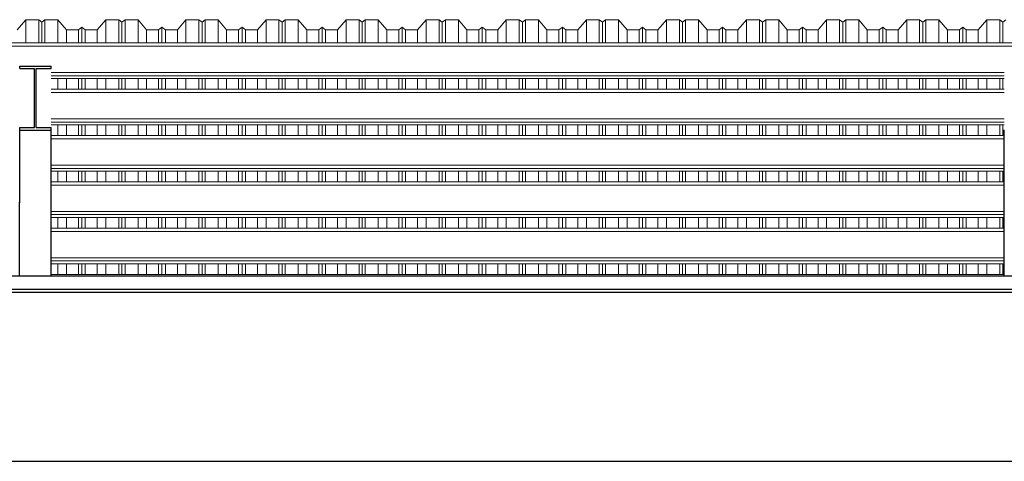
# Model space of a CAD drawing. Header units: millimetres. Extents: x -115474967 to 444143, y -74377 to 241828222.
# Tile 407 of 590: x 52538 to 56288, y -13017 to -11336. Entities that reach past the tile are written whole.
import ezdxf

# ---------------------------------------------------------------- set-up
doc = ezdxf.new("R2010")
doc.units = ezdxf.units.MM
doc.header["$MEASUREMENT"] = 0
doc.linetypes.add('Dashed', pattern=[280, 140, -140])
doc.layers.add('0-ELEV.35', color=2, linetype='Continuous')
doc.layers.add('CEIL-PLAN', color=7, linetype='Continuous')
doc.layers.add('0_Pen_No__2', color=7, linetype='Continuous', lineweight=20)
doc.layers.add('2 Roof Lines', color=8, linetype='Dashed', lineweight=15)

msp = doc.modelspace()

# ---------------------------------------------------------------- linework, layer by layer
at = {"layer": '0-ELEV.35'}
for points in [[(49110.36921, -12362.52542), (65364.90728, -12362.39968)], [(65364.90737, -12374.89968), (49110.36921, -12375.02542)], [(49082.77943, -13017.30121), (65392.71427, -13017.42738)]]:
    msp.add_lwpolyline(points, dxfattribs=at)
at = {"layer": '0_Pen_No__2', "color": 1, "linetype": 'Continuous', "lineweight": 25}
for p, q in [((52538.00836, -11512.43249), (52658.00851, -11512.42833)), ((52538.00836, -11522.38341), (52538.00836, -11512.43249)), ((52658.00851, -11522.37926), (52658.00851, -11512.42833)), ((52538.00836, -11522.38341), (52594.90867, -11522.38163)), ((52594.90867, -11746.18163), (52594.90867, -11522.38163)), ((52601.1082, -11522.38163), (52658.00851, -11522.37926)), ((52601.1082, -11746.18163), (52601.1082, -11522.38163)), ((52537.37051, -12312.32824), (52538.00836, -11746.18341)), ((52537.38172, -12312.32824), (52538.00836, -11756.13493)), ((52538.00836, -11746.18341), (52594.90867, -11746.18163)), ((52538.00836, -11756.13493), (52538.00836, -11746.18341)), ((52538.00836, -11756.13493), (52658.00851, -11756.13078)), ((52601.1082, -11746.18163), (52658.00851, -11746.17926)), ((52657.38186, -12312.32824), (52658.00851, -11756.13078)), ((52658.00851, -11756.13078), (52658.00851, -11746.17926)), ((56287.38108, -12312.32824), (56288.00854, -11755.47885))]:
    msp.add_line(p, q, dxfattribs=at)
at = {"layer": '2 Roof Lines', "linetype": 'ByBlock', "lineweight": 0, "ltscale": 50}
for p, q in [((52561.13485, -11336.10388), (52528.63462, -11374.69033)), ((52561.13485, -11424.29903), (52561.13485, -11336.10388)), ((52610.38466, -11336.10388), (52561.13485, -11336.10388)), ((52610.38466, -11424.29903), (52610.38466, -11336.10388)), ((52622.38449, -11345.24271), (52610.38466, -11336.10388)), ((52634.38492, -11336.10388), (52622.38449, -11345.24271)), ((52622.38449, -11424.29903), (52622.38449, -11345.24271)), ((52634.38492, -11424.29903), (52634.38492, -11336.10388)), ((52683.63473, -11336.10388), (52634.38492, -11336.10388)), ((52683.63473, -11424.29903), (52683.63473, -11336.10388)), ((52716.13496, -11374.69033), (52683.63473, -11336.10388)), ((52866.1344, -11336.10388), (52833.63476, -11374.69033)), ((52866.1344, -11424.29903), (52866.1344, -11336.10388)), ((52915.3848, -11336.10388), (52866.1344, -11336.10388)), ((52915.3848, -11424.29903), (52915.3848, -11336.10388)), ((52927.38464, -11345.24271), (52915.3848, -11336.10388)), ((52939.38447, -11336.10388), (52927.38464, -11345.24271)), ((52927.38464, -11424.29903), (52927.38464, -11345.24271)), ((52939.38447, -11424.29903), (52939.38447, -11336.10388)), ((52988.63488, -11336.10388), (52939.38447, -11336.10388)), ((52988.63488, -11424.29903), (52988.63488, -11336.10388)), ((53021.13451, -11374.69033), (52988.63488, -11336.10388)), ((53171.13454, -11336.10388), (53138.63491, -11374.69033)), ((53171.13454, -11424.29903), (53171.13454, -11336.10388)), ((53220.38494, -11336.10388), (53171.13454, -11336.10388)), ((53220.38494, -11424.29903), (53220.38494, -11336.10388)), ((53232.38478, -11345.24271), (53220.38494, -11336.10388)), ((53244.38461, -11336.10388), (53232.38478, -11345.24271)), ((53232.38478, -11424.29903), (53232.38478, -11345.24271)), ((53244.38461, -11424.29903), (53244.38461, -11336.10388)), ((53293.63442, -11336.10388), (53244.38461, -11336.10388)), ((53293.63442, -11424.29903), (53293.63442, -11336.10388)), ((53326.13465, -11374.69033), (53293.63442, -11336.10388)), ((53476.13468, -11336.10388), (53443.63445, -11374.69033)), ((53476.13468, -11424.29903), (53476.13468, -11336.10388)), ((53525.38449, -11336.10388), (53476.13468, -11336.10388)), ((53525.38449, -11424.29903), (53525.38449, -11336.10388)), ((53537.38492, -11345.24271), (53525.38449, -11336.10388)), ((53549.38475, -11336.10388), (53537.38492, -11345.24271)), ((53537.38492, -11424.29903), (53537.38492, -11345.24271)), ((53549.38475, -11424.29903), (53549.38475, -11336.10388)), ((53598.63456, -11336.10388), (53549.38475, -11336.10388)), ((53598.63456, -11424.29903), (53598.63456, -11336.10388)), ((53631.13479, -11374.69033), (53598.63456, -11336.10388)), ((53781.13482, -11336.10388), (53748.6346, -11374.69033)), ((53781.13482, -11424.29903), (53781.13482, -11336.10388)), ((53830.38463, -11336.10388), (53781.13482, -11336.10388)), ((53830.38463, -11424.29903), (53830.38463, -11336.10388)), ((53842.38447, -11345.24271), (53830.38463, -11336.10388)), ((53854.3849, -11336.10388), (53842.38447, -11345.24271)), ((53842.38447, -11424.29903), (53842.38447, -11345.24271)), ((53854.3849, -11424.29903), (53854.3849, -11336.10388)), ((53903.63471, -11336.10388), (53854.3849, -11336.10388)), ((53903.63471, -11424.29903), (53903.63471, -11336.10388)), ((53936.13493, -11374.69033), (53903.63471, -11336.10388)), ((54086.13496, -11336.10388), (54053.63474, -11374.69033)), ((54086.13496, -11424.29903), (54086.13496, -11336.10388)), ((54135.38477, -11336.10388), (54086.13496, -11336.10388)), ((54135.38477, -11424.29903), (54135.38477, -11336.10388)), ((54147.38461, -11345.24271), (54135.38477, -11336.10388)), ((54159.38444, -11336.10388), (54147.38461, -11345.24271)), ((54147.38461, -11424.29903), (54147.38461, -11345.24271)), ((54159.38444, -11424.29903), (54159.38444, -11336.10388)), ((54208.63485, -11336.10388), (54159.38444, -11336.10388)), ((54208.63485, -11424.29903), (54208.63485, -11336.10388)), ((54241.13448, -11374.69033), (54208.63485, -11336.10388)), ((54391.13451, -11336.10388), (54358.63488, -11374.69033)), ((54391.13451, -11424.29903), (54391.13451, -11336.10388)), ((54440.38491, -11336.10388), (54391.13451, -11336.10388)), ((54440.38491, -11424.29903), (54440.38491, -11336.10388)), ((54452.38475, -11345.24271), (54440.38491, -11336.10388)), ((54464.38459, -11336.10388), (54452.38475, -11345.24271)), ((54452.38475, -11424.29903), (54452.38475, -11345.24271)), ((54464.38459, -11424.29903), (54464.38459, -11336.10388)), ((54513.6344, -11336.10388), (54464.38459, -11336.10388)), ((54513.6344, -11424.29903), (54513.6344, -11336.10388)), ((54546.13462, -11374.69033), (54513.6344, -11336.10388)), ((54696.13465, -11336.10388), (54663.63443, -11374.69033)), ((54696.13465, -11424.29903), (54696.13465, -11336.10388)), ((54745.38446, -11336.10388), (54696.13465, -11336.10388)), ((54745.38446, -11424.29903), (54745.38446, -11336.10388)), ((54757.38489, -11345.24271), (54745.38446, -11336.10388)), ((54769.38473, -11336.10388), (54757.38489, -11345.24271)), ((54757.38489, -11424.29903), (54757.38489, -11345.24271)), ((54769.38473, -11424.29903), (54769.38473, -11336.10388)), ((54818.63454, -11336.10388), (54769.38473, -11336.10388)), ((54818.63454, -11424.29903), (54818.63454, -11336.10388)), ((54851.13476, -11374.69033), (54818.63454, -11336.10388)), ((55001.13479, -11336.10388), (54968.63457, -11374.69033)), ((55001.13479, -11424.29903), (55001.13479, -11336.10388)), ((55050.3846, -11336.10388), (55001.13479, -11336.10388)), ((55050.3846, -11424.29903), (55050.3846, -11336.10388)), ((55062.38444, -11345.24271), (55050.3846, -11336.10388)), ((55074.38487, -11336.10388), (55062.38444, -11345.24271)), ((55062.38444, -11424.29903), (55062.38444, -11345.24271)), ((55074.38487, -11424.29903), (55074.38487, -11336.10388)), ((55123.63468, -11336.10388), (55074.38487, -11336.10388)), ((55123.63468, -11424.29903), (55123.63468, -11336.10388)), ((55156.1349, -11374.69033), (55123.63468, -11336.10388)), ((55306.13493, -11336.10388), (55273.63471, -11374.69033)), ((55306.13493, -11424.29903), (55306.13493, -11336.10388)), ((55355.38474, -11336.10388), (55306.13493, -11336.10388)), ((55355.38474, -11424.29903), (55355.38474, -11336.10388)), ((55367.38458, -11345.24271), (55355.38474, -11336.10388)), ((55379.38442, -11336.10388), (55367.38458, -11345.24271)), ((55367.38458, -11424.29903), (55367.38458, -11345.24271)), ((55379.38442, -11424.29903), (55379.38442, -11336.10388)), ((55428.63482, -11336.10388), (55379.38442, -11336.10388)), ((55428.63482, -11424.29903), (55428.63482, -11336.10388)), ((55461.13445, -11374.69033), (55428.63482, -11336.10388)), ((55611.13448, -11336.10388), (55578.63485, -11374.69033)), ((55611.13448, -11424.29903), (55611.13448, -11336.10388)), ((55660.38488, -11336.10388), (55611.13448, -11336.10388)), ((55660.38488, -11424.29903), (55660.38488, -11336.10388)), ((55672.38472, -11345.24271), (55660.38488, -11336.10388)), ((55684.38456, -11336.10388), (55672.38472, -11345.24271)), ((55672.38472, -11424.29903), (55672.38472, -11345.24271)), ((55684.38456, -11424.29903), (55684.38456, -11336.10388)), ((55733.63496, -11336.10388), (55684.38456, -11336.10388)), ((55733.63496, -11424.29903), (55733.63496, -11336.10388)), ((55766.13459, -11374.69033), (55733.63496, -11336.10388)), ((55916.13462, -11336.10388), (55883.6344, -11374.69033)), ((55916.13462, -11424.29903), (55916.13462, -11336.10388)), ((55965.38443, -11336.10388), (55916.13462, -11336.10388)), ((55965.38443, -11424.29903), (55965.38443, -11336.10388)), ((55977.38486, -11345.24271), (55965.38443, -11336.10388)), ((55989.3847, -11336.10388), (55977.38486, -11345.24271)), ((55977.38486, -11424.29903), (55977.38486, -11345.24271)), ((55989.3847, -11424.29903), (55989.3847, -11336.10388)), ((56038.63451, -11336.10388), (55989.3847, -11336.10388)), ((56038.63451, -11424.29903), (56038.63451, -11336.10388)), ((56071.13473, -11374.69033), (56038.63451, -11336.10388)), ((56221.13476, -11336.10388), (56188.63454, -11374.69033)), ((56221.13476, -11424.29903), (56221.13476, -11336.10388)), ((56270.38457, -11336.10388), (56221.13476, -11336.10388)), ((56270.38457, -11424.29903), (56270.38457, -11336.10388)), ((56282.38441, -11345.24271), (56270.38457, -11336.10388)), ((56294.38484, -11336.10388), (56282.38441, -11345.24271)), ((56282.38441, -11424.29903), (56282.38441, -11345.24271)), ((52716.13496, -11424.29903), (52716.13496, -11374.69033)), ((52761.88489, -11374.69033), (52716.13496, -11374.69033)), ((52774.88486, -11364.78983), (52761.88489, -11374.69033)), ((52761.88489, -11424.29903), (52761.88489, -11374.69033)), ((52774.88486, -11424.29903), (52774.88486, -11364.78983)), ((52787.88483, -11374.69033), (52774.88486, -11364.78983)), ((52787.88483, -11424.29903), (52787.88483, -11374.69033)), ((52833.63476, -11374.69033), (52787.88483, -11374.69033)), ((52833.63476, -11424.29903), (52833.63476, -11374.69033)), ((53021.13451, -11424.29903), (53021.13451, -11374.69033)), ((53066.88444, -11374.69033), (53021.13451, -11374.69033)), ((53079.88441, -11364.78983), (53066.88444, -11374.69033)), ((53066.88444, -11424.29903), (53066.88444, -11374.69033)), ((53079.88441, -11424.29903), (53079.88441, -11364.78983)), ((53092.88497, -11374.69033), (53079.88441, -11364.78983)), ((53092.88497, -11424.29903), (53092.88497, -11374.69033)), ((53138.63491, -11374.69033), (53092.88497, -11374.69033)), ((53138.63491, -11424.29903), (53138.63491, -11374.69033)), ((53326.13465, -11424.29903), (53326.13465, -11374.69033)), ((53371.88458, -11374.69033), (53326.13465, -11374.69033)), ((53384.88455, -11364.78983), (53371.88458, -11374.69033)), ((53371.88458, -11424.29903), (53371.88458, -11374.69033)), ((53384.88455, -11424.29903), (53384.88455, -11364.78983)), ((53397.88452, -11374.69033), (53384.88455, -11364.78983)), ((53397.88452, -11424.29903), (53397.88452, -11374.69033)), ((53443.63445, -11374.69033), (53397.88452, -11374.69033)), ((53443.63445, -11424.29903), (53443.63445, -11374.69033)), ((53631.13479, -11424.29903), (53631.13479, -11374.69033)), ((53676.88472, -11374.69033), (53631.13479, -11374.69033)), ((53689.88469, -11364.78983), (53676.88472, -11374.69033)), ((53676.88472, -11424.29903), (53676.88472, -11374.69033)), ((53689.88469, -11424.29903), (53689.88469, -11364.78983)), ((53702.88466, -11374.69033), (53689.88469, -11364.78983)), ((53702.88466, -11424.29903), (53702.88466, -11374.69033)), ((53748.6346, -11374.69033), (53702.88466, -11374.69033)), ((53748.6346, -11424.29903), (53748.6346, -11374.69033)), ((53936.13493, -11424.29903), (53936.13493, -11374.69033)), ((53981.88486, -11374.69033), (53936.13493, -11374.69033)), ((53994.88483, -11364.78983), (53981.88486, -11374.69033)), ((53981.88486, -11424.29903), (53981.88486, -11374.69033)), ((53994.88483, -11424.29903), (53994.88483, -11364.78983)), ((54007.8848, -11374.69033), (53994.88483, -11364.78983)), ((54007.8848, -11424.29903), (54007.8848, -11374.69033)), ((54053.63474, -11374.69033), (54007.8848, -11374.69033)), ((54053.63474, -11424.29903), (54053.63474, -11374.69033)), ((54241.13448, -11424.29903), (54241.13448, -11374.69033)), ((54286.88441, -11374.69033), (54241.13448, -11374.69033)), ((54299.88497, -11364.78983), (54286.88441, -11374.69033)), ((54286.88441, -11424.29903), (54286.88441, -11374.69033)), ((54299.88497, -11424.29903), (54299.88497, -11364.78983)), ((54312.88495, -11374.69033), (54299.88497, -11364.78983)), ((54312.88495, -11424.29903), (54312.88495, -11374.69033)), ((54358.63488, -11374.69033), (54312.88495, -11374.69033)), ((54358.63488, -11424.29903), (54358.63488, -11374.69033)), ((54546.13462, -11424.29903), (54546.13462, -11374.69033)), ((54591.88455, -11374.69033), (54546.13462, -11374.69033)), ((54604.88452, -11364.78983), (54591.88455, -11374.69033)), ((54591.88455, -11424.29903), (54591.88455, -11374.69033)), ((54604.88452, -11424.29903), (54604.88452, -11364.78983)), ((54617.88449, -11374.69033), (54604.88452, -11364.78983)), ((54617.88449, -11424.29903), (54617.88449, -11374.69033)), ((54663.63443, -11374.69033), (54617.88449, -11374.69033)), ((54663.63443, -11424.29903), (54663.63443, -11374.69033)), ((54851.13476, -11424.29903), (54851.13476, -11374.69033)), ((54896.88469, -11374.69033), (54851.13476, -11374.69033)), ((54909.88466, -11364.78983), (54896.88469, -11374.69033)), ((54896.88469, -11424.29903), (54896.88469, -11374.69033)), ((54909.88466, -11424.29903), (54909.88466, -11364.78983)), ((54922.88464, -11374.69033), (54909.88466, -11364.78983)), ((54922.88464, -11424.29903), (54922.88464, -11374.69033)), ((54968.63457, -11374.69033), (54922.88464, -11374.69033)), ((54968.63457, -11424.29903), (54968.63457, -11374.69033)), ((55156.1349, -11424.29903), (55156.1349, -11374.69033)), ((55201.88483, -11374.69033), (55156.1349, -11374.69033)), ((55214.88481, -11364.78983), (55201.88483, -11374.69033)), ((55201.88483, -11424.29903), (55201.88483, -11374.69033)), ((55214.88481, -11424.29903), (55214.88481, -11364.78983)), ((55227.88478, -11374.69033), (55214.88481, -11364.78983)), ((55227.88478, -11424.29903), (55227.88478, -11374.69033)), ((55273.63471, -11374.69033), (55227.88478, -11374.69033)), ((55273.63471, -11424.29903), (55273.63471, -11374.69033)), ((55461.13445, -11424.29903), (55461.13445, -11374.69033)), ((55506.88498, -11374.69033), (55461.13445, -11374.69033)), ((55519.88495, -11364.78983), (55506.88498, -11374.69033)), ((55506.88498, -11424.29903), (55506.88498, -11374.69033)), ((55519.88495, -11424.29903), (55519.88495, -11364.78983)), ((55532.88492, -11374.69033), (55519.88495, -11364.78983)), ((55532.88492, -11424.29903), (55532.88492, -11374.69033)), ((55578.63485, -11374.69033), (55532.88492, -11374.69033)), ((55578.63485, -11424.29903), (55578.63485, -11374.69033)), ((55766.13459, -11424.29903), (55766.13459, -11374.69033)), ((55811.88452, -11374.69033), (55766.13459, -11374.69033)), ((55824.8845, -11364.78983), (55811.88452, -11374.69033)), ((55811.88452, -11424.29903), (55811.88452, -11374.69033)), ((55824.8845, -11424.29903), (55824.8845, -11364.78983)), ((55837.88447, -11374.69033), (55824.8845, -11364.78983)), ((55837.88447, -11424.29903), (55837.88447, -11374.69033)), ((55883.6344, -11374.69033), (55837.88447, -11374.69033)), ((55883.6344, -11424.29903), (55883.6344, -11374.69033)), ((56071.13473, -11424.29903), (56071.13473, -11374.69033)), ((56116.88467, -11374.69033), (56071.13473, -11374.69033)), ((56129.88464, -11364.78983), (56116.88467, -11374.69033)), ((56116.88467, -11424.29903), (56116.88467, -11374.69033)), ((56129.88464, -11424.29903), (56129.88464, -11364.78983)), ((56142.88461, -11374.69033), (56129.88464, -11364.78983)), ((56142.88461, -11424.29903), (56142.88461, -11374.69033)), ((56188.63454, -11374.69033), (56142.88461, -11374.69033)), ((56188.63454, -11424.29903), (56188.63454, -11374.69033)), ((79309.88767, -11424.29903), (48226.58147, -11424.29903)), ((65392.71427, -11436.80605), (48226.58147, -11436.80605)), ((65392.71427, -11437.15367), (48226.58147, -11437.15367)), ((56287.9771, -11549.36984), (52657.97825, -11549.36984)), ((56287.99133, -11536.86282), (52657.9919, -11536.86282)), ((56287.96464, -11560.39624), (52657.9658, -11560.39624)), ((52683.63473, -11600.62585), (52683.63473, -11560.39624)), ((52716.13496, -11600.62585), (52716.13496, -11560.39624)), ((52761.88489, -11600.62585), (52761.88489, -11560.39624)), ((52774.88486, -11600.62585), (52774.88486, -11560.39624)), ((52787.88483, -11600.62585), (52787.88483, -11560.39624)), ((52833.63476, -11600.62585), (52833.63476, -11560.39624)), ((52866.1344, -11600.62585), (52866.1344, -11560.39624)), ((52915.3848, -11600.62585), (52915.3848, -11560.39624)), ((52927.38464, -11600.62585), (52927.38464, -11560.39624)), ((52939.38447, -11600.62585), (52939.38447, -11560.39624)), ((52988.63488, -11600.62585), (52988.63488, -11560.39624)), ((53021.13451, -11600.62585), (53021.13451, -11560.39624)), ((53066.88444, -11600.62585), (53066.88444, -11560.39624)), ((53079.88441, -11600.62585), (53079.88441, -11560.39624)), ((53092.88497, -11600.62585), (53092.88497, -11560.39624)), ((53138.63491, -11600.62585), (53138.63491, -11560.39624)), ((53171.13454, -11600.62585), (53171.13454, -11560.39624)), ((53220.38494, -11600.62585), (53220.38494, -11560.39624)), ((53232.38478, -11600.62585), (53232.38478, -11560.39624)), ((53244.38461, -11600.62585), (53244.38461, -11560.39624)), ((53293.63442, -11600.62585), (53293.63442, -11560.39624)), ((53326.13465, -11600.62585), (53326.13465, -11560.39624)), ((53371.88458, -11600.62585), (53371.88458, -11560.39624)), ((53384.88455, -11600.62585), (53384.88455, -11560.39624)), ((53397.88452, -11600.62585), (53397.88452, -11560.39624)), ((53443.63445, -11600.62585), (53443.63445, -11560.39624)), ((53476.13468, -11600.62585), (53476.13468, -11560.39624)), ((53525.38449, -11600.62585), (53525.38449, -11560.39624)), ((53537.38492, -11600.62585), (53537.38492, -11560.39624)), ((53549.38475, -11600.62585), (53549.38475, -11560.39624)), ((53598.63456, -11600.62585), (53598.63456, -11560.39624)), ((53631.13479, -11600.62585), (53631.13479, -11560.39624)), ((53676.88472, -11600.62585), (53676.88472, -11560.39624)), ((53689.88469, -11600.62585), (53689.88469, -11560.39624)), ((53702.88466, -11600.62585), (53702.88466, -11560.39624)), ((53748.6346, -11600.62585), (53748.6346, -11560.39624)), ((53781.13482, -11600.62585), (53781.13482, -11560.39624)), ((53830.38463, -11600.62585), (53830.38463, -11560.39624)), ((53842.38447, -11600.62585), (53842.38447, -11560.39624)), ((53854.3849, -11600.62585), (53854.3849, -11560.39624)), ((53903.63471, -11600.62585), (53903.63471, -11560.39624)), ((53936.13493, -11600.62585), (53936.13493, -11560.39624)), ((53981.88486, -11600.62585), (53981.88486, -11560.39624)), ((53994.88483, -11600.62585), (53994.88483, -11560.39624)), ((54007.8848, -11600.62585), (54007.8848, -11560.39624)), ((54053.63474, -11600.62585), (54053.63474, -11560.39624)), ((54086.13496, -11600.62585), (54086.13496, -11560.39624)), ((54135.38477, -11600.62585), (54135.38477, -11560.39624)), ((54147.38461, -11600.62585), (54147.38461, -11560.39624)), ((54159.38444, -11600.62585), (54159.38444, -11560.39624)), ((54208.63485, -11600.62585), (54208.63485, -11560.39624)), ((54241.13448, -11600.62585), (54241.13448, -11560.39624)), ((54286.88441, -11600.62585), (54286.88441, -11560.39624)), ((54299.88497, -11600.62585), (54299.88497, -11560.39624)), ((54312.88495, -11600.62585), (54312.88495, -11560.39624)), ((54358.63488, -11600.62585), (54358.63488, -11560.39624)), ((54391.13451, -11600.62585), (54391.13451, -11560.39624)), ((54440.38491, -11600.62585), (54440.38491, -11560.39624)), ((54452.38475, -11600.62585), (54452.38475, -11560.39624)), ((54464.38459, -11600.62585), (54464.38459, -11560.39624)), ((54513.6344, -11600.62585), (54513.6344, -11560.39624)), ((54546.13462, -11600.62585), (54546.13462, -11560.39624)), ((54591.88455, -11600.62585), (54591.88455, -11560.39624)), ((54604.88452, -11600.62585), (54604.88452, -11560.39624)), ((54617.88449, -11600.62585), (54617.88449, -11560.39624)), ((54663.63443, -11600.62585), (54663.63443, -11560.39624)), ((54696.13465, -11600.62585), (54696.13465, -11560.39624)), ((54745.38446, -11600.62585), (54745.38446, -11560.39624)), ((54757.38489, -11600.62585), (54757.38489, -11560.39624)), ((54769.38473, -11600.62585), (54769.38473, -11560.39624)), ((54818.63454, -11600.62585), (54818.63454, -11560.39624)), ((54851.13476, -11600.62585), (54851.13476, -11560.39624)), ((54896.88469, -11600.62585), (54896.88469, -11560.39624)), ((54909.88466, -11600.62585), (54909.88466, -11560.39624)), ((54922.88464, -11600.62585), (54922.88464, -11560.39624)), ((54968.63457, -11600.62585), (54968.63457, -11560.39624)), ((55001.13479, -11600.62585), (55001.13479, -11560.39624)), ((55050.3846, -11600.62585), (55050.3846, -11560.39624)), ((55062.38444, -11600.62585), (55062.38444, -11560.39624)), ((55074.38487, -11600.62585), (55074.38487, -11560.39624)), ((55123.63468, -11600.62585), (55123.63468, -11560.39624)), ((55156.1349, -11600.62585), (55156.1349, -11560.39624)), ((55201.88483, -11600.62585), (55201.88483, -11560.39624)), ((55214.88481, -11600.62585), (55214.88481, -11560.39624)), ((55227.88478, -11600.62585), (55227.88478, -11560.39624)), ((55273.63471, -11600.62585), (55273.63471, -11560.39624)), ((55306.13493, -11600.62585), (55306.13493, -11560.39624)), ((55355.38474, -11600.62585), (55355.38474, -11560.39624)), ((55367.38458, -11600.62585), (55367.38458, -11560.39624)), ((55379.38442, -11600.62585), (55379.38442, -11560.39624)), ((55428.63482, -11600.62585), (55428.63482, -11560.39624)), ((55461.13445, -11600.62585), (55461.13445, -11560.39624)), ((55506.88498, -11600.62585), (55506.88498, -11560.39624)), ((55519.88495, -11600.62585), (55519.88495, -11560.39624)), ((55532.88492, -11600.62585), (55532.88492, -11560.39624)), ((55578.63485, -11600.62585), (55578.63485, -11560.39624)), ((55611.13448, -11600.62585), (55611.13448, -11560.39624)), ((55660.38488, -11600.62585), (55660.38488, -11560.39624)), ((55672.38472, -11600.62585), (55672.38472, -11560.39624)), ((55684.38456, -11600.62585), (55684.38456, -11560.39624)), ((55733.63496, -11600.62585), (55733.63496, -11560.39624)), ((55766.13459, -11600.62585), (55766.13459, -11560.39624)), ((55811.88452, -11600.62585), (55811.88452, -11560.39624)), ((55824.8845, -11600.62585), (55824.8845, -11560.39624)), ((55837.88447, -11600.62585), (55837.88447, -11560.39624)), ((55883.6344, -11600.62585), (55883.6344, -11560.39624)), ((55916.13462, -11600.62585), (55916.13462, -11560.39624)), ((55965.38443, -11600.62585), (55965.38443, -11560.39624)), ((55977.38486, -11600.62585), (55977.38486, -11560.39624)), ((55989.3847, -11600.62585), (55989.3847, -11560.39624)), ((56038.63451, -11600.62585), (56038.63451, -11560.39624)), ((56071.13473, -11600.62585), (56071.13473, -11560.39624)), ((56116.88467, -11600.62585), (56116.88467, -11560.39624)), ((56129.88464, -11600.62585), (56129.88464, -11560.39624)), ((56142.88461, -11600.62585), (56142.88461, -11560.39624)), ((56188.63454, -11600.62585), (56188.63454, -11560.39624)), ((56221.13476, -11600.62585), (56221.13476, -11560.39624)), ((56270.38457, -11600.62585), (56270.38457, -11560.39624)), ((56282.38441, -11600.62585), (56282.38441, -11560.39624)), ((56287.90532, -11613.13288), (52657.90588, -11613.13288)), ((56287.90532, -11613.4799), (52657.90588, -11613.4799)), ((56287.91956, -11600.62585), (52657.92012, -11600.62585)), ((56287.76592, -11736.72306), (52657.76708, -11736.72306)), ((56287.77838, -11725.69608), (52657.77953, -11725.69608)), ((56287.79261, -11713.18905), (52657.79318, -11713.18905)), ((52683.63473, -11776.95209), (52683.63473, -11736.72306)), ((52716.13496, -11776.95209), (52716.13496, -11736.72306)), ((52761.88489, -11776.95209), (52761.88489, -11736.72306)), ((52774.88486, -11776.95209), (52774.88486, -11736.72306)), ((52787.88483, -11776.95209), (52787.88483, -11736.72306)), ((52833.63476, -11776.95209), (52833.63476, -11736.72306)), ((52866.1344, -11776.95209), (52866.1344, -11736.72306)), ((52915.3848, -11776.95209), (52915.3848, -11736.72306)), ((52927.38464, -11776.95209), (52927.38464, -11736.72306)), ((52939.38447, -11776.95209), (52939.38447, -11736.72306)), ((52988.63488, -11776.95209), (52988.63488, -11736.72306)), ((53021.13451, -11776.95209), (53021.13451, -11736.72306)), ((53066.88444, -11776.95209), (53066.88444, -11736.72306)), ((53079.88441, -11776.95209), (53079.88441, -11736.72306)), ((53092.88497, -11776.95209), (53092.88497, -11736.72306)), ((53138.63491, -11776.95209), (53138.63491, -11736.72306)), ((53171.13454, -11776.95209), (53171.13454, -11736.72306)), ((53220.38494, -11776.95209), (53220.38494, -11736.72306)), ((53232.38478, -11776.95209), (53232.38478, -11736.72306)), ((53244.38461, -11776.95209), (53244.38461, -11736.72306)), ((53293.63442, -11776.95209), (53293.63442, -11736.72306)), ((53326.13465, -11776.95209), (53326.13465, -11736.72306)), ((53371.88458, -11776.95209), (53371.88458, -11736.72306)), ((53384.88455, -11776.95209), (53384.88455, -11736.72306)), ((53397.88452, -11776.95209), (53397.88452, -11736.72306)), ((53443.63445, -11776.95209), (53443.63445, -11736.72306)), ((53476.13468, -11776.95209), (53476.13468, -11736.72306)), ((53525.38449, -11776.95209), (53525.38449, -11736.72306)), ((53537.38492, -11776.95209), (53537.38492, -11736.72306)), ((53549.38475, -11776.95209), (53549.38475, -11736.72306)), ((53598.63456, -11776.95209), (53598.63456, -11736.72306)), ((53631.13479, -11776.95209), (53631.13479, -11736.72306)), ((53676.88472, -11776.95209), (53676.88472, -11736.72306)), ((53689.88469, -11776.95209), (53689.88469, -11736.72306)), ((53702.88466, -11776.95209), (53702.88466, -11736.72306)), ((53748.6346, -11776.95209), (53748.6346, -11736.72306)), ((53781.13482, -11776.95209), (53781.13482, -11736.72306)), ((53830.38463, -11776.95209), (53830.38463, -11736.72306)), ((53842.38447, -11776.95209), (53842.38447, -11736.72306)), ((53854.3849, -11776.95209), (53854.3849, -11736.72306)), ((53903.63471, -11776.95209), (53903.63471, -11736.72306)), ((53936.13493, -11776.95209), (53936.13493, -11736.72306)), ((53981.88486, -11776.95209), (53981.88486, -11736.72306)), ((53994.88483, -11776.95209), (53994.88483, -11736.72306)), ((54007.8848, -11776.95209), (54007.8848, -11736.72306)), ((54053.63474, -11776.95209), (54053.63474, -11736.72306)), ((54086.13496, -11776.95209), (54086.13496, -11736.72306)), ((54135.38477, -11776.95209), (54135.38477, -11736.72306)), ((54147.38461, -11776.95209), (54147.38461, -11736.72306)), ((54159.38444, -11776.95209), (54159.38444, -11736.72306)), ((54208.63485, -11776.95209), (54208.63485, -11736.72306)), ((54241.13448, -11776.95209), (54241.13448, -11736.72306)), ((54286.88441, -11776.95209), (54286.88441, -11736.72306)), ((54299.88497, -11776.95209), (54299.88497, -11736.72306)), ((54312.88495, -11776.95209), (54312.88495, -11736.72306)), ((54358.63488, -11776.95209), (54358.63488, -11736.72306)), ((54391.13451, -11776.95209), (54391.13451, -11736.72306)), ((54440.38491, -11776.95209), (54440.38491, -11736.72306)), ((54452.38475, -11776.95209), (54452.38475, -11736.72306)), ((54464.38459, -11776.95209), (54464.38459, -11736.72306)), ((54513.6344, -11776.95209), (54513.6344, -11736.72306)), ((54546.13462, -11776.95209), (54546.13462, -11736.72306)), ((54591.88455, -11776.95209), (54591.88455, -11736.72306)), ((54604.88452, -11776.95209), (54604.88452, -11736.72306)), ((54617.88449, -11776.95209), (54617.88449, -11736.72306)), ((54663.63443, -11776.95209), (54663.63443, -11736.72306)), ((54696.13465, -11776.95209), (54696.13465, -11736.72306)), ((54745.38446, -11776.95209), (54745.38446, -11736.72306)), ((54757.38489, -11776.95209), (54757.38489, -11736.72306)), ((54769.38473, -11776.95209), (54769.38473, -11736.72306)), ((54818.63454, -11776.95209), (54818.63454, -11736.72306)), ((54851.13476, -11776.95209), (54851.13476, -11736.72306)), ((54896.88469, -11776.95209), (54896.88469, -11736.72306)), ((54909.88466, -11776.95209), (54909.88466, -11736.72306)), ((54922.88464, -11776.95209), (54922.88464, -11736.72306)), ((54968.63457, -11776.95209), (54968.63457, -11736.72306)), ((55001.13479, -11776.95209), (55001.13479, -11736.72306)), ((55050.3846, -11776.95209), (55050.3846, -11736.72306)), ((55062.38444, -11776.95209), (55062.38444, -11736.72306)), ((55074.38487, -11776.95209), (55074.38487, -11736.72306)), ((55123.63468, -11776.95209), (55123.63468, -11736.72306)), ((55156.1349, -11776.95209), (55156.1349, -11736.72306)), ((55201.88483, -11776.95209), (55201.88483, -11736.72306)), ((55214.88481, -11776.95209), (55214.88481, -11736.72306)), ((55227.88478, -11776.95209), (55227.88478, -11736.72306)), ((55273.63471, -11776.95209), (55273.63471, -11736.72306)), ((55306.13493, -11776.95209), (55306.13493, -11736.72306)), ((55355.38474, -11776.95209), (55355.38474, -11736.72306)), ((55367.38458, -11776.95209), (55367.38458, -11736.72306)), ((55379.38442, -11776.95209), (55379.38442, -11736.72306)), ((55428.63482, -11776.95209), (55428.63482, -11736.72306)), ((55461.13445, -11776.95209), (55461.13445, -11736.72306)), ((55506.88498, -11776.95209), (55506.88498, -11736.72306)), ((55519.88495, -11776.95209), (55519.88495, -11736.72306)), ((55532.88492, -11776.95209), (55532.88492, -11736.72306)), ((55578.63485, -11776.95209), (55578.63485, -11736.72306)), ((55611.13448, -11776.95209), (55611.13448, -11736.72306)), ((55660.38488, -11776.95209), (55660.38488, -11736.72306)), ((55672.38472, -11776.95209), (55672.38472, -11736.72306)), ((55684.38456, -11776.95209), (55684.38456, -11736.72306)), ((55733.63496, -11776.95209), (55733.63496, -11736.72306)), ((55766.13459, -11776.95209), (55766.13459, -11736.72306)), ((55811.88452, -11776.95209), (55811.88452, -11736.72306)), ((55824.8845, -11776.95209), (55824.8845, -11736.72306)), ((55837.88447, -11776.95209), (55837.88447, -11736.72306)), ((55883.6344, -11776.95209), (55883.6344, -11736.72306)), ((55916.13462, -11776.95209), (55916.13462, -11736.72306)), ((55965.38443, -11776.95209), (55965.38443, -11736.72306)), ((55977.38486, -11776.95209), (55977.38486, -11736.72306)), ((55989.3847, -11776.95209), (55989.3847, -11736.72306)), ((56038.63451, -11776.95209), (56038.63451, -11736.72306)), ((56071.13473, -11776.95209), (56071.13473, -11736.72306)), ((56116.88467, -11776.95209), (56116.88467, -11736.72306)), ((56129.88464, -11776.95209), (56129.88464, -11736.72306)), ((56142.88461, -11776.95209), (56142.88461, -11736.72306)), ((56188.63454, -11776.95209), (56188.63454, -11736.72306)), ((56221.13476, -11776.95209), (56221.13476, -11736.72306)), ((56270.38457, -11776.95209), (56270.38457, -11736.72306)), ((56282.38441, -11776.95209), (56282.38441, -11736.72306)), ((56287.7066, -11789.80672), (52657.97054, -11789.80672)), ((56287.7066, -11789.45911), (52657.97114, -11789.45911)), ((56287.72084, -11776.95209), (52657.98478, -11776.95209)), ((56287.56779, -11913.0493), (52657.83173, -11913.0493)), ((56287.58025, -11902.0229), (52657.84419, -11902.0229)), ((56287.59389, -11889.51588), (52657.85784, -11889.51588)), ((52683.63473, -11953.27891), (52683.63473, -11913.0493)), ((52716.13496, -11953.27891), (52716.13496, -11913.0493)), ((52761.88489, -11953.27891), (52761.88489, -11913.0493)), ((52774.88486, -11953.27891), (52774.88486, -11913.0493)), ((52787.88483, -11953.27891), (52787.88483, -11913.0493)), ((52833.63476, -11953.27891), (52833.63476, -11913.0493)), ((52866.1344, -11953.27891), (52866.1344, -11913.0493)), ((52915.3848, -11953.27891), (52915.3848, -11913.0493)), ((52927.38464, -11953.27891), (52927.38464, -11913.0493)), ((52939.38447, -11953.27891), (52939.38447, -11913.0493)), ((52988.63488, -11953.27891), (52988.63488, -11913.0493)), ((53021.13451, -11953.27891), (53021.13451, -11913.0493)), ((53066.88444, -11953.27891), (53066.88444, -11913.0493)), ((53079.88441, -11953.27891), (53079.88441, -11913.0493)), ((53092.88497, -11953.27891), (53092.88497, -11913.0493)), ((53138.63491, -11953.27891), (53138.63491, -11913.0493)), ((53171.13454, -11953.27891), (53171.13454, -11913.0493)), ((53220.38494, -11953.27891), (53220.38494, -11913.0493)), ((53232.38478, -11953.27891), (53232.38478, -11913.0493)), ((53244.38461, -11953.27891), (53244.38461, -11913.0493)), ((53293.63442, -11953.27891), (53293.63442, -11913.0493)), ((53326.13465, -11953.27891), (53326.13465, -11913.0493)), ((53371.88458, -11953.27891), (53371.88458, -11913.0493)), ((53384.88455, -11953.27891), (53384.88455, -11913.0493)), ((53397.88452, -11953.27891), (53397.88452, -11913.0493)), ((53443.63445, -11953.27891), (53443.63445, -11913.0493)), ((53476.13468, -11953.27891), (53476.13468, -11913.0493)), ((53525.38449, -11953.27891), (53525.38449, -11913.0493)), ((53537.38492, -11953.27891), (53537.38492, -11913.0493)), ((53549.38475, -11953.27891), (53549.38475, -11913.0493)), ((53598.63456, -11953.27891), (53598.63456, -11913.0493)), ((53631.13479, -11953.27891), (53631.13479, -11913.0493)), ((53676.88472, -11953.27891), (53676.88472, -11913.0493)), ((53689.88469, -11953.27891), (53689.88469, -11913.0493)), ((53702.88466, -11953.27891), (53702.88466, -11913.0493)), ((53748.6346, -11953.27891), (53748.6346, -11913.0493)), ((53781.13482, -11953.27891), (53781.13482, -11913.0493)), ((53830.38463, -11953.27891), (53830.38463, -11913.0493)), ((53842.38447, -11953.27891), (53842.38447, -11913.0493)), ((53854.3849, -11953.27891), (53854.3849, -11913.0493)), ((53903.63471, -11953.27891), (53903.63471, -11913.0493)), ((53936.13493, -11953.27891), (53936.13493, -11913.0493)), ((53981.88486, -11953.27891), (53981.88486, -11913.0493)), ((53994.88483, -11953.27891), (53994.88483, -11913.0493)), ((54007.8848, -11953.27891), (54007.8848, -11913.0493)), ((54053.63474, -11953.27891), (54053.63474, -11913.0493)), ((54086.13496, -11953.27891), (54086.13496, -11913.0493)), ((54135.38477, -11953.27891), (54135.38477, -11913.0493)), ((54147.38461, -11953.27891), (54147.38461, -11913.0493)), ((54159.38444, -11953.27891), (54159.38444, -11913.0493)), ((54208.63485, -11953.27891), (54208.63485, -11913.0493)), ((54241.13448, -11953.27891), (54241.13448, -11913.0493)), ((54286.88441, -11953.27891), (54286.88441, -11913.0493)), ((54299.88497, -11953.27891), (54299.88497, -11913.0493)), ((54312.88495, -11953.27891), (54312.88495, -11913.0493)), ((54358.63488, -11953.27891), (54358.63488, -11913.0493)), ((54391.13451, -11953.27891), (54391.13451, -11913.0493)), ((54440.38491, -11953.27891), (54440.38491, -11913.0493)), ((54452.38475, -11953.27891), (54452.38475, -11913.0493)), ((54464.38459, -11953.27891), (54464.38459, -11913.0493)), ((54513.6344, -11953.27891), (54513.6344, -11913.0493)), ((54546.13462, -11953.27891), (54546.13462, -11913.0493)), ((54591.88455, -11953.27891), (54591.88455, -11913.0493)), ((54604.88452, -11953.27891), (54604.88452, -11913.0493)), ((54617.88449, -11953.27891), (54617.88449, -11913.0493)), ((54663.63443, -11953.27891), (54663.63443, -11913.0493)), ((54696.13465, -11953.27891), (54696.13465, -11913.0493)), ((54745.38446, -11953.27891), (54745.38446, -11913.0493)), ((54757.38489, -11953.27891), (54757.38489, -11913.0493)), ((54769.38473, -11953.27891), (54769.38473, -11913.0493)), ((54818.63454, -11953.27891), (54818.63454, -11913.0493)), ((54851.13476, -11953.27891), (54851.13476, -11913.0493)), ((54896.88469, -11953.27891), (54896.88469, -11913.0493)), ((54909.88466, -11953.27891), (54909.88466, -11913.0493)), ((54922.88464, -11953.27891), (54922.88464, -11913.0493)), ((54968.63457, -11953.27891), (54968.63457, -11913.0493)), ((55001.13479, -11953.27891), (55001.13479, -11913.0493)), ((55050.3846, -11953.27891), (55050.3846, -11913.0493)), ((55062.38444, -11953.27891), (55062.38444, -11913.0493)), ((55074.38487, -11953.27891), (55074.38487, -11913.0493)), ((55123.63468, -11953.27891), (55123.63468, -11913.0493)), ((55156.1349, -11953.27891), (55156.1349, -11913.0493)), ((55201.88483, -11953.27891), (55201.88483, -11913.0493)), ((55214.88481, -11953.27891), (55214.88481, -11913.0493)), ((55227.88478, -11953.27891), (55227.88478, -11913.0493)), ((55273.63471, -11953.27891), (55273.63471, -11913.0493)), ((55306.13493, -11953.27891), (55306.13493, -11913.0493)), ((55355.38474, -11953.27891), (55355.38474, -11913.0493)), ((55367.38458, -11953.27891), (55367.38458, -11913.0493)), ((55379.38442, -11953.27891), (55379.38442, -11913.0493)), ((55428.63482, -11953.27891), (55428.63482, -11913.0493)), ((55461.13445, -11953.27891), (55461.13445, -11913.0493)), ((55506.88498, -11953.27891), (55506.88498, -11913.0493)), ((55519.88495, -11953.27891), (55519.88495, -11913.0493)), ((55532.88492, -11953.27891), (55532.88492, -11913.0493)), ((55578.63485, -11953.27891), (55578.63485, -11913.0493)), ((55611.13448, -11953.27891), (55611.13448, -11913.0493)), ((55660.38488, -11953.27891), (55660.38488, -11913.0493)), ((55672.38472, -11953.27891), (55672.38472, -11913.0493)), ((55684.38456, -11953.27891), (55684.38456, -11913.0493)), ((55733.63496, -11953.27891), (55733.63496, -11913.0493)), ((55766.13459, -11953.27891), (55766.13459, -11913.0493)), ((55811.88452, -11953.27891), (55811.88452, -11913.0493)), ((55824.8845, -11953.27891), (55824.8845, -11913.0493)), ((55837.88447, -11953.27891), (55837.88447, -11913.0493)), ((55883.6344, -11953.27891), (55883.6344, -11913.0493)), ((55916.13462, -11953.27891), (55916.13462, -11913.0493)), ((55965.38443, -11953.27891), (55965.38443, -11913.0493)), ((55977.38486, -11953.27891), (55977.38486, -11913.0493)), ((55989.3847, -11953.27891), (55989.3847, -11913.0493)), ((56038.63451, -11953.27891), (56038.63451, -11913.0493)), ((56071.13473, -11953.27891), (56071.13473, -11913.0493)), ((56116.88467, -11953.27891), (56116.88467, -11913.0493)), ((56129.88464, -11953.27891), (56129.88464, -11913.0493)), ((56142.88461, -11953.27891), (56142.88461, -11913.0493)), ((56188.63454, -11953.27891), (56188.63454, -11913.0493)), ((56221.13476, -11953.27891), (56221.13476, -11913.0493)), ((56270.38457, -11953.27891), (56270.38457, -11913.0493)), ((56282.38441, -11953.27891), (56282.38441, -11913.0493)), ((56287.52211, -11953.27891), (52657.78606, -11953.27891)), ((56287.50788, -11966.13296), (52657.77182, -11966.13296)), ((56287.50788, -11965.78593), (52657.77241, -11965.78593)), ((56287.39517, -12065.84211), (52657.65971, -12065.84211)), ((56287.36907, -12089.37612), (52657.63301, -12089.37612)), ((56287.38152, -12078.34913), (52657.64547, -12078.34913)), ((52683.63473, -12129.60515), (52683.63473, -12089.37612)), ((52716.13496, -12129.60515), (52716.13496, -12089.37612)), ((52761.88489, -12129.60515), (52761.88489, -12089.37612)), ((52774.88486, -12129.60515), (52774.88486, -12089.37612)), ((52787.88483, -12129.60515), (52787.88483, -12089.37612)), ((52833.63476, -12129.60515), (52833.63476, -12089.37612)), ((52866.1344, -12129.60515), (52866.1344, -12089.37612)), ((52915.3848, -12129.60515), (52915.3848, -12089.37612)), ((52927.38464, -12129.60515), (52927.38464, -12089.37612)), ((52939.38447, -12129.60515), (52939.38447, -12089.37612)), ((52988.63488, -12129.60515), (52988.63488, -12089.37612)), ((53021.13451, -12129.60515), (53021.13451, -12089.37612)), ((53066.88444, -12129.60515), (53066.88444, -12089.37612)), ((53079.88441, -12129.60515), (53079.88441, -12089.37612)), ((53092.88497, -12129.60515), (53092.88497, -12089.37612)), ((53138.63491, -12129.60515), (53138.63491, -12089.37612)), ((53171.13454, -12129.60515), (53171.13454, -12089.37612)), ((53220.38494, -12129.60515), (53220.38494, -12089.37612)), ((53232.38478, -12129.60515), (53232.38478, -12089.37612)), ((53244.38461, -12129.60515), (53244.38461, -12089.37612)), ((53293.63442, -12129.60515), (53293.63442, -12089.37612)), ((53326.13465, -12129.60515), (53326.13465, -12089.37612)), ((53371.88458, -12129.60515), (53371.88458, -12089.37612)), ((53384.88455, -12129.60515), (53384.88455, -12089.37612)), ((53397.88452, -12129.60515), (53397.88452, -12089.37612)), ((53443.63445, -12129.60515), (53443.63445, -12089.37612)), ((53476.13468, -12129.60515), (53476.13468, -12089.37612)), ((53525.38449, -12129.60515), (53525.38449, -12089.37612)), ((53537.38492, -12129.60515), (53537.38492, -12089.37612)), ((53549.38475, -12129.60515), (53549.38475, -12089.37612)), ((53598.63456, -12129.60515), (53598.63456, -12089.37612)), ((53631.13479, -12129.60515), (53631.13479, -12089.37612)), ((53676.88472, -12129.60515), (53676.88472, -12089.37612)), ((53689.88469, -12129.60515), (53689.88469, -12089.37612)), ((53702.88466, -12129.60515), (53702.88466, -12089.37612)), ((53748.6346, -12129.60515), (53748.6346, -12089.37612)), ((53781.13482, -12129.60515), (53781.13482, -12089.37612)), ((53830.38463, -12129.60515), (53830.38463, -12089.37612)), ((53842.38447, -12129.60515), (53842.38447, -12089.37612)), ((53854.3849, -12129.60515), (53854.3849, -12089.37612)), ((53903.63471, -12129.60515), (53903.63471, -12089.37612)), ((53936.13493, -12129.60515), (53936.13493, -12089.37612)), ((53981.88486, -12129.60515), (53981.88486, -12089.37612)), ((53994.88483, -12129.60515), (53994.88483, -12089.37612)), ((54007.8848, -12129.60515), (54007.8848, -12089.37612)), ((54053.63474, -12129.60515), (54053.63474, -12089.37612)), ((54086.13496, -12129.60515), (54086.13496, -12089.37612)), ((54135.38477, -12129.60515), (54135.38477, -12089.37612)), ((54147.38461, -12129.60515), (54147.38461, -12089.37612)), ((54159.38444, -12129.60515), (54159.38444, -12089.37612)), ((54208.63485, -12129.60515), (54208.63485, -12089.37612)), ((54241.13448, -12129.60515), (54241.13448, -12089.37612)), ((54286.88441, -12129.60515), (54286.88441, -12089.37612)), ((54299.88497, -12129.60515), (54299.88497, -12089.37612)), ((54312.88495, -12129.60515), (54312.88495, -12089.37612)), ((54358.63488, -12129.60515), (54358.63488, -12089.37612)), ((54391.13451, -12129.60515), (54391.13451, -12089.37612)), ((54440.38491, -12129.60515), (54440.38491, -12089.37612)), ((54452.38475, -12129.60515), (54452.38475, -12089.37612)), ((54464.38459, -12129.60515), (54464.38459, -12089.37612)), ((54513.6344, -12129.60515), (54513.6344, -12089.37612)), ((54546.13462, -12129.60515), (54546.13462, -12089.37612)), ((54591.88455, -12129.60515), (54591.88455, -12089.37612)), ((54604.88452, -12129.60515), (54604.88452, -12089.37612)), ((54617.88449, -12129.60515), (54617.88449, -12089.37612)), ((54663.63443, -12129.60515), (54663.63443, -12089.37612)), ((54696.13465, -12129.60515), (54696.13465, -12089.37612)), ((54745.38446, -12129.60515), (54745.38446, -12089.37612)), ((54757.38489, -12129.60515), (54757.38489, -12089.37612)), ((54769.38473, -12129.60515), (54769.38473, -12089.37612)), ((54818.63454, -12129.60515), (54818.63454, -12089.37612)), ((54851.13476, -12129.60515), (54851.13476, -12089.37612)), ((54896.88469, -12129.60515), (54896.88469, -12089.37612)), ((54909.88466, -12129.60515), (54909.88466, -12089.37612)), ((54922.88464, -12129.60515), (54922.88464, -12089.37612)), ((54968.63457, -12129.60515), (54968.63457, -12089.37612)), ((55001.13479, -12129.60515), (55001.13479, -12089.37612)), ((55050.3846, -12129.60515), (55050.3846, -12089.37612)), ((55062.38444, -12129.60515), (55062.38444, -12089.37612)), ((55074.38487, -12129.60515), (55074.38487, -12089.37612)), ((55123.63468, -12129.60515), (55123.63468, -12089.37612)), ((55156.1349, -12129.60515), (55156.1349, -12089.37612)), ((55201.88483, -12129.60515), (55201.88483, -12089.37612)), ((55214.88481, -12129.60515), (55214.88481, -12089.37612)), ((55227.88478, -12129.60515), (55227.88478, -12089.37612)), ((55273.63471, -12129.60515), (55273.63471, -12089.37612)), ((55306.13493, -12129.60515), (55306.13493, -12089.37612)), ((55355.38474, -12129.60515), (55355.38474, -12089.37612)), ((55367.38458, -12129.60515), (55367.38458, -12089.37612)), ((55379.38442, -12129.60515), (55379.38442, -12089.37612)), ((55428.63482, -12129.60515), (55428.63482, -12089.37612)), ((55461.13445, -12129.60515), (55461.13445, -12089.37612)), ((55506.88498, -12129.60515), (55506.88498, -12089.37612)), ((55519.88495, -12129.60515), (55519.88495, -12089.37612)), ((55532.88492, -12129.60515), (55532.88492, -12089.37612)), ((55578.63485, -12129.60515), (55578.63485, -12089.37612)), ((55611.13448, -12129.60515), (55611.13448, -12089.37612)), ((55660.38488, -12129.60515), (55660.38488, -12089.37612)), ((55672.38472, -12129.60515), (55672.38472, -12089.37612)), ((55684.38456, -12129.60515), (55684.38456, -12089.37612)), ((55733.63496, -12129.60515), (55733.63496, -12089.37612)), ((55766.13459, -12129.60515), (55766.13459, -12089.37612)), ((55811.88452, -12129.60515), (55811.88452, -12089.37612)), ((55824.8845, -12129.60515), (55824.8845, -12089.37612)), ((55837.88447, -12129.60515), (55837.88447, -12089.37612)), ((55883.6344, -12129.60515), (55883.6344, -12089.37612)), ((55916.13462, -12129.60515), (55916.13462, -12089.37612)), ((55965.38443, -12129.60515), (55965.38443, -12089.37612)), ((55977.38486, -12129.60515), (55977.38486, -12089.37612)), ((55989.3847, -12129.60515), (55989.3847, -12089.37612)), ((56038.63451, -12129.60515), (56038.63451, -12089.37612)), ((56071.13473, -12129.60515), (56071.13473, -12089.37612)), ((56116.88467, -12129.60515), (56116.88467, -12089.37612)), ((56129.88464, -12129.60515), (56129.88464, -12089.37612)), ((56142.88461, -12129.60515), (56142.88461, -12089.37612)), ((56188.63454, -12129.60515), (56188.63454, -12089.37612)), ((56221.13476, -12129.60515), (56221.13476, -12089.37612)), ((56270.38457, -12129.60515), (56270.38457, -12089.37612)), ((56282.38441, -12129.60515), (56282.38441, -12089.37612)), ((56287.30915, -12142.45919), (52657.5731, -12142.45919)), ((56287.30975, -12142.11217), (52657.57369, -12142.11217)), ((56287.32339, -12129.60515), (52657.58793, -12129.60515)), ((56287.1828, -12254.67596), (52657.44675, -12254.67596)), ((56287.19704, -12242.16834), (52657.46098, -12242.16834)), ((56287.17035, -12265.70235), (52657.43429, -12265.70235)), ((52683.63473, -12305.93138), (52683.63473, -12265.70235)), ((52716.13496, -12305.93138), (52716.13496, -12265.70235)), ((52761.88489, -12305.93138), (52761.88489, -12265.70235)), ((52774.88486, -12305.93138), (52774.88486, -12265.70235)), ((52787.88483, -12305.93138), (52787.88483, -12265.70235)), ((52833.63476, -12305.93138), (52833.63476, -12265.70235)), ((52866.1344, -12305.93138), (52866.1344, -12265.70235)), ((52915.3848, -12305.93138), (52915.3848, -12265.70235)), ((52927.38464, -12305.93138), (52927.38464, -12265.70235)), ((52939.38447, -12305.93138), (52939.38447, -12265.70235)), ((52988.63488, -12305.93138), (52988.63488, -12265.70235)), ((53021.13451, -12305.93138), (53021.13451, -12265.70235)), ((53066.88444, -12305.93138), (53066.88444, -12265.70235)), ((53079.88441, -12305.93138), (53079.88441, -12265.70235)), ((53092.88497, -12305.93138), (53092.88497, -12265.70235)), ((53138.63491, -12305.93138), (53138.63491, -12265.70235)), ((53171.13454, -12305.93138), (53171.13454, -12265.70235)), ((53220.38494, -12305.93138), (53220.38494, -12265.70235)), ((53232.38478, -12305.93138), (53232.38478, -12265.70235)), ((53244.38461, -12305.93138), (53244.38461, -12265.70235)), ((53293.63442, -12305.93138), (53293.63442, -12265.70235)), ((53326.13465, -12305.93138), (53326.13465, -12265.70235)), ((53371.88458, -12305.93138), (53371.88458, -12265.70235)), ((53384.88455, -12305.93138), (53384.88455, -12265.70235)), ((53397.88452, -12305.93138), (53397.88452, -12265.70235)), ((53443.63445, -12305.93138), (53443.63445, -12265.70235)), ((53476.13468, -12305.93138), (53476.13468, -12265.70235)), ((53525.38449, -12305.93138), (53525.38449, -12265.70235)), ((53537.38492, -12305.93138), (53537.38492, -12265.70235)), ((53549.38475, -12305.93138), (53549.38475, -12265.70235)), ((53598.63456, -12305.93138), (53598.63456, -12265.70235)), ((53631.13479, -12305.93138), (53631.13479, -12265.70235)), ((53676.88472, -12305.93138), (53676.88472, -12265.70235)), ((53689.88469, -12305.93138), (53689.88469, -12265.70235)), ((53702.88466, -12305.93138), (53702.88466, -12265.70235)), ((53748.6346, -12305.93138), (53748.6346, -12265.70235)), ((53781.13482, -12305.93138), (53781.13482, -12265.70235)), ((53830.38463, -12305.93138), (53830.38463, -12265.70235)), ((53842.38447, -12305.93138), (53842.38447, -12265.70235)), ((53854.3849, -12305.93138), (53854.3849, -12265.70235)), ((53903.63471, -12305.93138), (53903.63471, -12265.70235)), ((53936.13493, -12305.93138), (53936.13493, -12265.70235)), ((53981.88486, -12305.93138), (53981.88486, -12265.70235)), ((53994.88483, -12305.93138), (53994.88483, -12265.70235)), ((54007.8848, -12305.93138), (54007.8848, -12265.70235)), ((54053.63474, -12305.93138), (54053.63474, -12265.70235)), ((54086.13496, -12305.93138), (54086.13496, -12265.70235)), ((54135.38477, -12305.93138), (54135.38477, -12265.70235)), ((54147.38461, -12305.93138), (54147.38461, -12265.70235)), ((54159.38444, -12305.93138), (54159.38444, -12265.70235)), ((54208.63485, -12305.93138), (54208.63485, -12265.70235)), ((54241.13448, -12305.93138), (54241.13448, -12265.70235)), ((54286.88441, -12305.93138), (54286.88441, -12265.70235)), ((54299.88497, -12305.93138), (54299.88497, -12265.70235)), ((54312.88495, -12305.93138), (54312.88495, -12265.70235)), ((54358.63488, -12305.93138), (54358.63488, -12265.70235)), ((54391.13451, -12305.93138), (54391.13451, -12265.70235)), ((54440.38491, -12305.93138), (54440.38491, -12265.70235)), ((54452.38475, -12305.93138), (54452.38475, -12265.70235)), ((54464.38459, -12305.93138), (54464.38459, -12265.70235)), ((54513.6344, -12305.93138), (54513.6344, -12265.70235)), ((54546.13462, -12305.93138), (54546.13462, -12265.70235)), ((54591.88455, -12305.93138), (54591.88455, -12265.70235)), ((54604.88452, -12305.93138), (54604.88452, -12265.70235)), ((54617.88449, -12305.93138), (54617.88449, -12265.70235)), ((54663.63443, -12305.93138), (54663.63443, -12265.70235)), ((54696.13465, -12305.93138), (54696.13465, -12265.70235)), ((54745.38446, -12305.93138), (54745.38446, -12265.70235)), ((54757.38489, -12305.93138), (54757.38489, -12265.70235)), ((54769.38473, -12305.93138), (54769.38473, -12265.70235)), ((54818.63454, -12305.93138), (54818.63454, -12265.70235)), ((54851.13476, -12305.93138), (54851.13476, -12265.70235)), ((54896.88469, -12305.93138), (54896.88469, -12265.70235)), ((54909.88466, -12305.93138), (54909.88466, -12265.70235)), ((54922.88464, -12305.93138), (54922.88464, -12265.70235)), ((54968.63457, -12305.93138), (54968.63457, -12265.70235)), ((55001.13479, -12305.93138), (55001.13479, -12265.70235)), ((55050.3846, -12305.93138), (55050.3846, -12265.70235)), ((55062.38444, -12305.93138), (55062.38444, -12265.70235)), ((55074.38487, -12305.93138), (55074.38487, -12265.70235)), ((55123.63468, -12305.93138), (55123.63468, -12265.70235)), ((55156.1349, -12305.93138), (55156.1349, -12265.70235)), ((55201.88483, -12305.93138), (55201.88483, -12265.70235)), ((55214.88481, -12305.93138), (55214.88481, -12265.70235)), ((55227.88478, -12305.93138), (55227.88478, -12265.70235)), ((55273.63471, -12305.93138), (55273.63471, -12265.70235)), ((55306.13493, -12305.93138), (55306.13493, -12265.70235)), ((55355.38474, -12305.93138), (55355.38474, -12265.70235)), ((55367.38458, -12305.93138), (55367.38458, -12265.70235)), ((55379.38442, -12305.93138), (55379.38442, -12265.70235)), ((55428.63482, -12305.93138), (55428.63482, -12265.70235)), ((55461.13445, -12305.93138), (55461.13445, -12265.70235)), ((55506.88498, -12305.93138), (55506.88498, -12265.70235)), ((55519.88495, -12305.93138), (55519.88495, -12265.70235)), ((55532.88492, -12305.93138), (55532.88492, -12265.70235)), ((55578.63485, -12305.93138), (55578.63485, -12265.70235)), ((55611.13448, -12305.93138), (55611.13448, -12265.70235)), ((55660.38488, -12305.93138), (55660.38488, -12265.70235)), ((55672.38472, -12305.93138), (55672.38472, -12265.70235)), ((55684.38456, -12305.93138), (55684.38456, -12265.70235)), ((55733.63496, -12305.93138), (55733.63496, -12265.70235)), ((55766.13459, -12305.93138), (55766.13459, -12265.70235)), ((55811.88452, -12305.93138), (55811.88452, -12265.70235)), ((55824.8845, -12305.93138), (55824.8845, -12265.70235)), ((55837.88447, -12305.93138), (55837.88447, -12265.70235)), ((55883.6344, -12305.93138), (55883.6344, -12265.70235)), ((55916.13462, -12305.93138), (55916.13462, -12265.70235)), ((55965.38443, -12305.93138), (55965.38443, -12265.70235)), ((55977.38486, -12305.93138), (55977.38486, -12265.70235)), ((55989.3847, -12305.93138), (55989.3847, -12265.70235)), ((56038.63451, -12305.93138), (56038.63451, -12265.70235)), ((56071.13473, -12305.93138), (56071.13473, -12265.70235)), ((56116.88467, -12305.93138), (56116.88467, -12265.70235)), ((56129.88464, -12305.93138), (56129.88464, -12265.70235)), ((56142.88461, -12305.93138), (56142.88461, -12265.70235)), ((56188.63454, -12305.93138), (56188.63454, -12265.70235)), ((56221.13476, -12305.93138), (56221.13476, -12265.70235)), ((56270.38457, -12305.93138), (56270.38457, -12265.70235)), ((56282.38441, -12305.93138), (56282.38441, -12265.70235)), ((56287.12526, -12305.93138), (52657.38921, -12305.93138))]:
    msp.add_line(p, q, dxfattribs=at)
at = {"layer": 'CEIL-PLAN', "elevation": 100.61506}
msp.add_lwpolyline([(65364.90817, -12312.32824), (49110.36921, -12312.06837)], dxfattribs=at)

doc.saveas('drawing.dxf')
